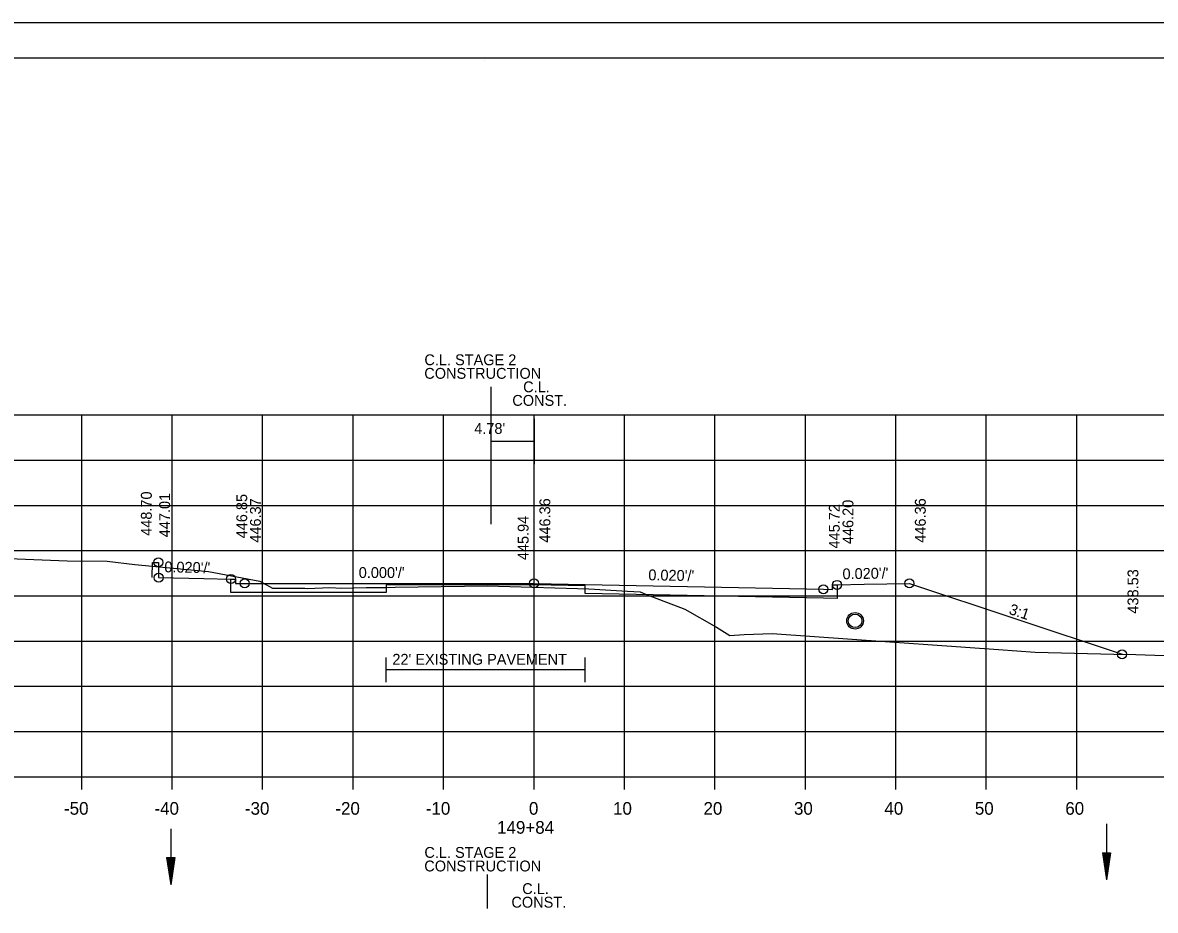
# Model space of a CAD drawing. Extents: x 1538688 to 1540766, y 656250 to 671912.
# Drawn here: x 1538801.6 to 1538926.9, y 664559.9 to 664658.1 of the extents above; entities that cross this region are included whole.
import ezdxf

# ---------------------------------------------------------------- set-up
doc = ezdxf.new("R2010")
doc.units = 0
for name, color, linetype in [('15', 7, 'Continuous'), ('18', 7, 'Continuous'), ('20', 7, 'Continuous'), ('22', 7, 'Continuous'), ('26', 7, 'Continuous'), ('39', 7, 'Continuous'), ('41', 7, 'Continuous'), ('42', 7, 'Continuous'), ('7', 7, 'Continuous'), ('Borings', 7, 'Continuous'), ('Default', 7, 'Continuous'), ('Horizontal Alignment', 7, 'Continuous'), ('RipRap', 7, 'Continuous'), ('Wall Heights', 7, 'Continuous')]:
    doc.layers.add(name, color=color, linetype=linetype)

msp = doc.modelspace()

# ---------------------------------------------------------------- linework, layer by layer
at = {"layer": '15'}
for p, q in [((1538921.03, 664566.32), (1538921.48, 664563.32)), ((1538921.03, 664566.32), (1538921.93, 664566.32)), ((1538921.1, 664566.32), (1538921.48, 664563.82)), ((1538921.18, 664566.32), (1538921.48, 664564.34)), ((1538921.25, 664566.32), (1538921.48, 664564.84)), ((1538921.33, 664566.32), (1538921.48, 664565.35)), ((1538921.41, 664566.32), (1538921.48, 664565.85)), ((1538921.93, 664566.32), (1538921.48, 664563.32)), ((1538921.62, 664566.32), (1538921.48, 664565.35)), ((1538921.78, 664566.32), (1538921.48, 664564.34)), ((1538921.85, 664566.32), (1538921.48, 664563.82)), ((1538921.7, 664566.32), (1538921.48, 664564.84)), ((1538921.55, 664566.32), (1538921.48, 664565.85)), ((1538817.56, 664565.78), (1538818.01, 664562.78)), ((1538817.56, 664565.78), (1538818.46, 664565.78)), ((1538817.64, 664565.78), (1538818.01, 664563.28)), ((1538817.71, 664565.78), (1538818.01, 664563.79)), ((1538817.79, 664565.78), (1538818.01, 664564.29)), ((1538817.87, 664565.78), (1538818.01, 664564.8)), ((1538817.94, 664565.78), (1538818.01, 664565.3)), ((1538818.46, 664565.78), (1538818.01, 664562.78)), ((1538818.16, 664565.78), (1538818.01, 664564.8)), ((1538818.31, 664565.78), (1538818.01, 664563.79)), ((1538818.39, 664565.78), (1538818.01, 664563.28)), ((1538818.23, 664565.78), (1538818.01, 664564.29)), ((1538818.08, 664565.78), (1538818.01, 664565.3))]:
    msp.add_line(p, q, dxfattribs=at)
at = {"layer": '18'}
msp.add_lwpolyline([(1538793.63, 664599.12), (1538806.55, 664598.6), (1538810.97, 664598.56), (1538814.05, 664598.18), (1538822.19, 664597.39), (1538827.86, 664596.35), (1538829.28, 664595.58), (1538832.86, 664595.56), (1538833.13, 664595.52), (1538835.6, 664595.62), (1538836.89, 664595.56), (1538839.61, 664595.62), (1538841.87, 664595.63), (1538842.84, 664595.66), (1538853.02, 664595.81), (1538854.27, 664595.78), (1538864.24, 664595.48), (1538868.53, 664595.23), (1538869.9, 664595.15), (1538870.52, 664594.91), (1538874.87, 664593.23), (1538878.37, 664591.24), (1538879.82, 664590.32), (1538881.4, 664590.43), (1538884.5, 664590.54), (1538897.52, 664589.63), (1538901.71, 664589.35), (1538909.52, 664588.77), (1538913.58, 664588.48), (1538922.27, 664588.27), (1538924.73, 664588.23), (1538939.34, 664587.7)], dxfattribs=at)
at = {"layer": '20'}
msp.add_lwpolyline([(1538815.98, 664596.73), (1538815.99, 664598.42), (1538816.66, 664598.42), (1538816.67, 664597.92), (1538816.68, 664596.73), (1538821.67, 664596.63), (1538824.67, 664596.57), (1538825.17, 664596.57), (1538825.18, 664596.07), (1538826.18, 664596.09), (1538858.18, 664596.09), (1538890.18, 664595.45), (1538891.18, 664595.43), (1538891.19, 664595.93), (1538891.69, 664595.93), (1538894.69, 664595.99), (1538899.69, 664596.09), (1538923.2, 664588.25)], dxfattribs=at)
at = {"layer": '22'}
for p, q in [((1538718.18, 664614.72), (1538998.18, 664614.72)), ((1538808.18, 664574.72), (1538808.18, 664614.72)), ((1538818.18, 664574.72), (1538818.18, 664614.72)), ((1538828.18, 664574.72), (1538828.18, 664614.72)), ((1538838.18, 664574.72), (1538838.18, 664614.72)), ((1538848.18, 664574.72), (1538848.18, 664614.72)), ((1538858.18, 664574.72), (1538858.18, 664614.72)), ((1538868.18, 664574.72), (1538868.18, 664614.72)), ((1538878.18, 664574.72), (1538878.18, 664614.72)), ((1538888.18, 664574.72), (1538888.18, 664614.72)), ((1538898.18, 664574.72), (1538898.18, 664614.72)), ((1538908.18, 664574.72), (1538908.18, 664614.72)), ((1538918.18, 664574.72), (1538918.18, 664614.72)), ((1538718.18, 664609.72), (1538998.18, 664609.72)), ((1538718.18, 664604.72), (1538998.18, 664604.72)), ((1538718.18, 664599.72), (1538998.18, 664599.72)), ((1538718.18, 664594.72), (1538998.18, 664594.72)), ((1538718.18, 664589.72), (1538998.18, 664589.72)), ((1538718.18, 664584.72), (1538998.18, 664584.72)), ((1538718.18, 664579.72), (1538998.18, 664579.72)), ((1538718.18, 664574.72), (1538998.18, 664574.72))]:
    msp.add_line(p, q, dxfattribs=at)
at = {"layer": '26'}
msp.add_line((1538687.78, 664658.08), (1539021.11, 664658.08), dxfattribs=at)
msp.add_lwpolyline([(1538687.77, 664658.08), (1539021.11, 664658.08), (1539021.11, 664444.74), (1538687.77, 664444.74)], close=True, dxfattribs=at)
for centre, radius in [((1538816.66, 664598.42), 0.5), ((1538816.68, 664596.73), 0.5), ((1538824.67, 664596.57), 0.5), ((1538826.18, 664596.09), 0.5), ((1538858.18, 664596.09), 0.5), ((1538890.18, 664595.45), 0.5), ((1538891.69, 664595.93), 0.5), ((1538899.69, 664596.09), 0.5), ((1538893.68, 664591.95), 0.917), ((1538923.2, 664588.25), 0.5)]:
    msp.add_circle(centre, radius, dxfattribs=at)
at = {"layer": '39'}
for p, q in [((1538818.01, 664568.96), (1538818.01, 664562.78)), ((1538921.48, 664569.51), (1538921.48, 664563.32))]:
    msp.add_line(p, q, dxfattribs=at)
msp.add_circle((1538893.68, 664591.95), 0.75, dxfattribs=at)
at = {"layer": '7'}
for p, q in [((1538841.81, 664587.91), (1538841.81, 664585.17)), ((1538863.81, 664587.91), (1538863.81, 664585.17)), ((1538863.81, 664586.54), (1538841.81, 664586.54))]:
    msp.add_line(p, q, dxfattribs=at)
at = {"layer": 'Borings'}
for p, q in [((1538718.18, 664574.72), (1538998.18, 664574.72)), ((1538808.18, 664573.32), (1538808.18, 664574.72)), ((1538818.18, 664573.32), (1538818.18, 664574.72)), ((1538828.18, 664573.32), (1538828.18, 664574.72)), ((1538838.18, 664573.32), (1538838.18, 664574.72)), ((1538848.18, 664573.32), (1538848.18, 664574.72)), ((1538858.18, 664573.32), (1538858.18, 664574.72)), ((1538868.18, 664573.32), (1538868.18, 664574.72)), ((1538878.18, 664573.32), (1538878.18, 664574.72)), ((1538888.18, 664573.32), (1538888.18, 664574.72)), ((1538898.18, 664573.32), (1538898.18, 664574.72)), ((1538908.18, 664573.32), (1538908.18, 664574.72)), ((1538918.18, 664573.32), (1538918.18, 664574.72))]:
    msp.add_line(p, q, dxfattribs=at)
at = {"layer": 'Default'}
for p, q in [((1538853.4, 664617.83), (1538853.4, 664602.65)), ((1538858.18, 664614.27), (1538858.18, 664609.27)), ((1538858.18, 664611.77), (1538853.4, 664611.77)), ((1538853, 664563.9), (1538853, 664560.17))]:
    msp.add_line(p, q, dxfattribs=at)
at = {"layer": 'RipRap'}
for p, q in [((1538700.18, 664654.18), (1539016.36, 664654.18)), ((1538852.7, 664653.92), (1538852.7, 664653.92)), ((1538852.7, 664653.92), (1538852.7, 664653.92))]:
    msp.add_line(p, q, dxfattribs=at)
at = {"layer": 'Wall Heights'}
msp.add_lwpolyline([(1538891.69, 664595.93), (1538891.69, 664594.43), (1538890.18, 664594.45), (1538863.82, 664594.98), (1538863.82, 664595.81), (1538858.18, 664595.92), (1538841.82, 664595.92), (1538841.82, 664595.09), (1538826.18, 664595.09), (1538824.67, 664595.07), (1538824.67, 664596.57)], dxfattribs=at)

# ---------------------------------------------------------------- texts
at = {"layer": '41'}
for s, p in [('448.70', (1538815.92, 664601.35)), ('447.01', (1538817.94, 664601.19)), ('446.85', (1538826.47, 664601.07)), ('446.37', (1538827.98, 664600.59)), ('446.36', (1538859.98, 664600.59)), ('445.72', (1538891.98, 664599.95)), ('446.20', (1538893.49, 664600.43)), ('446.36', (1538901.49, 664600.59)), ('445.94', (1538857.58, 664598.66)), ('438.53', (1538925, 664592.75))]:
    msp.add_text(s, height=1.2, rotation=90, dxfattribs=at).set_placement(p)
at = {"layer": '42'}
for s, rotation, p in [("0.020'/'", 358.8542, (1538817.3, 664597.32)), ("0.000'/'", 359.9991, (1538838.8, 664596.69)), ("0.020'/'", 358.8542, (1538870.81, 664596.44)), ("0.020'/'", 1.1458, (1538892.3, 664596.54)), ('3:1', 341.5651, (1538910.6, 664592.74))]:
    msp.add_text(s, height=1.2, rotation=rotation, dxfattribs=at).set_placement(p)
at = {"layer": '7'}
msp.add_text("22' EXISTING PAVEMENT", height=1.2, dxfattribs=at).set_placement((1538842.52, 664587.1))
at = {"layer": 'Default'}
for s, p in [('C.L. STAGE 2', (1538846.06, 664620.21)), ('CONSTRUCTION', (1538846.05, 664618.71)), ('C.L.', (1538856.98, 664617.22)), ('CONST.', (1538855.78, 664615.72)), ("4.78'", (1538851.57, 664612.62)), ('C.L. STAGE 2', (1538846.06, 664565.75)), ('CONSTRUCTION', (1538846.05, 664564.25)), ('C.L.', (1538856.88, 664561.75)), ('CONST.', (1538855.68, 664560.25))]:
    msp.add_text(s, height=1.2, dxfattribs=at).set_placement(p)
at = {"layer": 'Horizontal Alignment'}
for s, p in [('-50', (1538806.22, 664570.52)), ('-40', (1538816.22, 664570.52)), ('-30', (1538826.22, 664570.52)), ('-20', (1538836.22, 664570.52)), ('-10', (1538846.22, 664570.52)), ('0', (1538857.62, 664570.52)), ('10', (1538866.92, 664570.52)), ('20', (1538876.92, 664570.52)), ('30', (1538886.92, 664570.52)), ('40', (1538896.92, 664570.52)), ('50', (1538906.92, 664570.52)), ('60', (1538916.92, 664570.52)), ('149+84', (1538854.1, 664568.42))]:
    msp.add_text(s, height=1.4, dxfattribs=at).set_placement(p)

doc.saveas('drawing.dxf')
